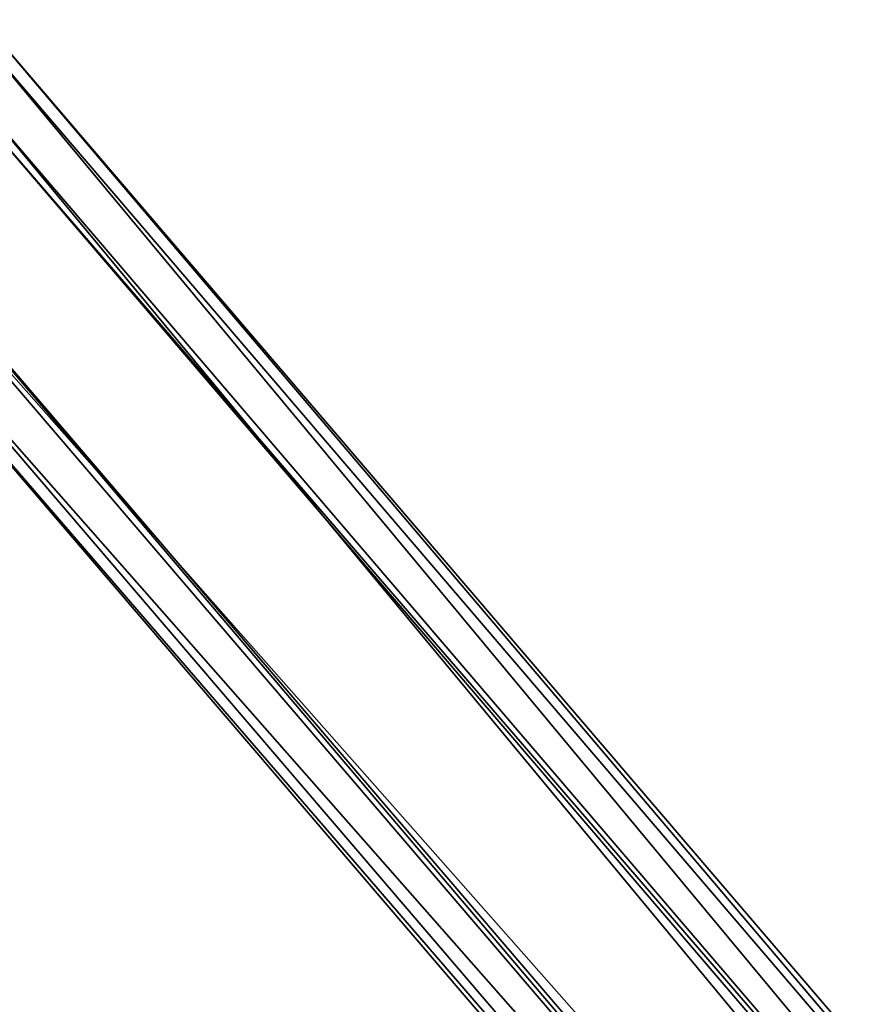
# Model space of a CAD drawing. Header units: millimetres. Extents: x 60485 to 71303, y 100 to 16900.
# Tile 581 of 656: x 63324 to 63557, y 16338 to 16611. Entities that reach past the tile are written whole.
import ezdxf

# ---------------------------------------------------------------- set-up
doc = ezdxf.new("R2010")
doc.units = ezdxf.units.MM
doc.layers.add('3', color=7, linetype='Continuous')

msp = doc.modelspace()

# ---------------------------------------------------------------- meshes
at = {"layer": '3', "color": 91}
mesh = msp.add_polyface(dxfattribs=at)
corners = [(63269.04, 16554.13, 3026.37), (63310.84, 16586.83, 3016.38), (65730.94, 13758.47, 3881.09), (65689.15, 13725.77, 3891.09), (63310.84, 16608.46, 3087.14), (65730.94, 13780.11, 3951.86), (63269.04, 16575.76, 3097.14), (65689.15, 13747.41, 3961.85), (63266.72, 16551.43, 3024.06), (63266.72, 16574.82, 3100.57), (65686.83, 13746.47, 3965.28), (65686.83, 13723.08, 3888.77), (63313.16, 16611.16, 3089.46), (65733.26, 13782.8, 3954.17), (63313.16, 16587.77, 3012.95), (65733.26, 13759.41, 3877.66)]
mesh.append_faces([[corners[k] for k in face] for face in [(0, 2, 3, 3), (1, 5, 2, 2), (4, 7, 5, 5), (6, 3, 7, 7), (8, 10, 11, 11), (9, 13, 10, 10), (12, 15, 13, 13), (14, 11, 15, 15)]], dxfattribs={"vtx0": -1, "color": 91})
mesh.append_faces([[corners[k] for k in face] for face in [(9, 6, 12, 12), (6, 8, 0, 0), (0, 8, 1, 1), (12, 4, 14, 14), (4, 12, 6, 6), (14, 1, 8, 8), (11, 3, 15, 15), (3, 10, 7, 7), (7, 10, 5, 5), (15, 2, 13, 13), (2, 15, 3, 3), (13, 5, 10, 10)]], dxfattribs={"vtx0": -1, "vtx1": -1, "color": 91})
mesh.append_faces([[corners[k] for k in face] for face in [(6, 9, 8, 8), (14, 4, 1, 1), (3, 11, 10, 10), (13, 2, 5, 5)]], dxfattribs={"vtx0": -1, "vtx2": -1, "vtx3": -1, "color": 91})
mesh.append_faces([[corners[k] for k in face] for face in [(0, 1, 2, 2), (1, 4, 5, 5), (4, 6, 7, 7), (6, 0, 3, 3), (8, 9, 10, 10), (9, 12, 13, 13), (12, 14, 15, 15), (14, 8, 11, 11)]], dxfattribs={"vtx2": -1, "vtx3": -1, "color": 91})

doc.saveas('drawing.dxf')
